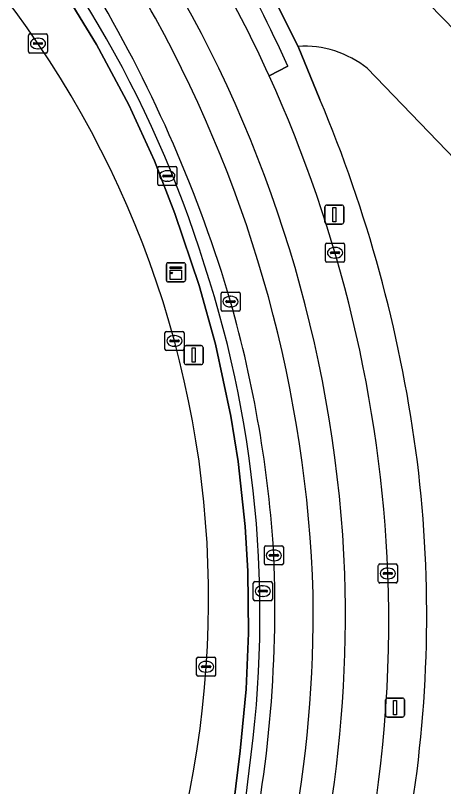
# Model space of a CAD drawing. Extents: x 159262 to 160143, y 383399 to 384319.
# Drawn here: x 159383.23 to 159405.72, y 383564.51 to 383605.01 of the extents above; entities that cross this region are included whole.
import ezdxf

# ---------------------------------------------------------------- set-up
doc = ezdxf.new("R2010")
doc.units = 0
for name, color, linetype in [('IMGEO_Berm_groen', 7, 'Continuous'), ('IMGEO_Erf', 7, 'Continuous'), ('IMGEO_Groenvoorziening', 7, 'Continuous'), ('IMGEO_Haag', 7, 'Continuous'), ('IMGEO_Kast', 7, 'Continuous'), ('IMGEO_Kolk', 7, 'Continuous'), ('IMGEO_Lichtmast', 7, 'Continuous'), ('IMGEO_Parkeervlak_open', 7, 'Continuous'), ('IMGEO_Rijbaan_lokaal_gesloten', 7, 'Continuous'), ('IMGEO_Rijbaan_lokaal_open', 7, 'Continuous'), ('IMGEO_Rijbaan_regionaal_gesloten', 7, 'Continuous'), ('IMGEO_Rioolput', 7, 'Continuous'), ('IMGEO_Voetpad_open', 7, 'Continuous')]:
    doc.layers.add(name, color=color, linetype=linetype)

msp = doc.modelspace()

# ---------------------------------------------------------------- linework, layer by layer
at = {"layer": 'IMGEO_Berm_groen'}
msp.add_lwpolyline([(159384.72, 383536.763), (159386.178, 383540.124), (159390.488, 383549.36), (159391.569, 383551.855), (159392.907, 383555.599), (159394.041, 383559.905), (159394.683, 383563.529), (159395.04, 383566.391), (159395.348, 383569.631), (159395.47, 383572.576), (159395.438, 383575.833), (159395.299, 383578.167), (159394.925, 383581.585), (159394.552, 383583.962), (159393.74, 383587.741), (159392.884, 383590.819), (159391.611, 383594.614), (159390.534, 383597.371), (159389.182, 383600.315), (159387.493, 383603.475), (159385.725, 383606.389)], dxfattribs=at)
for centre, radius, start, end in [((159341.218, 383574.226), 52.202, 34.1558, 68.883), ((159341.577, 383574.417), 51.798, 356.0013, 34.2045), ((159341.994, 383574.166), 51.365, 317.8091, 356.2484)]:
    msp.add_arc(centre, radius, start, end, dxfattribs=at)
at = {"layer": 'IMGEO_Erf'}
for points in [[(159396.115, 383607.307), (159402.842, 383607.797), (159414.793, 383595.541), (159414.911, 383604.832), (159414.914, 383605.09), (159377.744, 383643.002)], [(159398.074, 383603.385), (159399.229, 383600.593)], [(159412.799, 383590.722), (159401.713, 383602.231)]]:
    msp.add_lwpolyline(points, dxfattribs=at)
for centre, radius, start, end in [((159398.388, 383598.06), 5.334, 51.4383, 93.372), ((159331.796, 383572.253), 73.146, 7.7914, 22.79566), ((159338.689, 383573.524), 66.146, 350.78683, 7.50946)]:
    msp.add_arc(centre, radius, start, end, dxfattribs=at)
at = {"layer": 'IMGEO_Groenvoorziening'}
msp.add_lwpolyline([(159385.725, 383606.389), (159387.493, 383603.475), (159389.182, 383600.315), (159390.534, 383597.371), (159391.611, 383594.614), (159392.884, 383590.819), (159393.74, 383587.741), (159394.552, 383583.962), (159394.925, 383581.585), (159395.299, 383578.167), (159395.438, 383575.833), (159395.47, 383572.576), (159395.348, 383569.631), (159395.04, 383566.391), (159394.683, 383563.529)], dxfattribs=at)
for centre, radius, start, end in [((159337.484, 383574.858), 58.221, 17.87473, 45.09562), ((159336.82, 383573.568), 59.258, 352.0187, 18.86453), ((159345.416, 383570.409), 50.344, 332.8457, 354.2207)]:
    msp.add_arc(centre, radius, start, end, dxfattribs=at)
at = {"layer": 'IMGEO_Haag'}
msp.add_lwpolyline([(159385.725, 383606.389), (159387.493, 383603.475), (159389.182, 383600.315), (159390.534, 383597.371), (159391.611, 383594.614), (159392.884, 383590.819), (159393.74, 383587.741), (159394.552, 383583.962), (159394.925, 383581.585), (159395.299, 383578.167), (159395.438, 383575.833), (159395.47, 383572.576), (159395.348, 383569.631), (159395.04, 383566.391), (159394.683, 383563.529)], dxfattribs=at)
for centre, radius, start, end in [((159337.484, 383574.858), 58.221, 17.87473, 45.09562), ((159336.82, 383573.568), 59.258, 352.0187, 18.86453), ((159345.416, 383570.409), 50.344, 332.8457, 354.2207)]:
    msp.add_arc(centre, radius, start, end, dxfattribs=at)
at = {"layer": 'IMGEO_Kast'}
for p, q in [((159391.235, 383592.02), (159392.076, 383592.02)), ((159392.076, 383592.02), (159391.235, 383592.02)), ((159391.16, 383591.095), (159391.16, 383591.936)), ((159391.16, 383591.936), (159391.16, 383591.095)), ((159392.16, 383591.945), (159392.16, 383591.104)), ((159392.16, 383591.104), (159392.16, 383591.945)), ((159392.085, 383591.02), (159391.244, 383591.02)), ((159391.244, 383591.02), (159392.085, 383591.02))]:
    msp.add_line(p, q, dxfattribs=at)
for points in [[(159391.355, 383591.81), (159391.955, 383591.81), (159391.955, 383591.725), (159391.355, 383591.725), (159391.355, 383591.81)], [(159391.355, 383591.635), (159391.955, 383591.635), (159391.955, 383591.146), (159391.355, 383591.146), (159391.355, 383591.635)]]:
    msp.add_lwpolyline(points, dxfattribs=at)
msp.add_circle((159391.439, 383591.484), 0.0377, dxfattribs=at)
for centre, start, end in [((159391.238, 383591.942), 92.4484, 184.2845), ((159391.238, 383591.942), 92.4484, 184.2845), ((159392.082, 383591.942), 2.4484, 94.2845), ((159392.082, 383591.942), 2.4484, 94.2845), ((159391.238, 383591.098), 182.4484, 274.2845), ((159391.238, 383591.098), 182.4484, 274.2845), ((159392.082, 383591.098), 272.4484, 4.2845), ((159392.082, 383591.098), 272.4484, 4.2845)]:
    msp.add_arc(centre, 0.0779, start, end, dxfattribs=at)
at = {"layer": 'IMGEO_Kolk'}
for p, q in [((159383.915, 383603.109), (159383.915, 383603.961)), ((159383.99, 383604.035), (159384.842, 383604.035)), ((159384.403, 383603.815), (159384.428, 383603.815)), ((159384.916, 383603.961), (159384.916, 383603.109)), ((159384.174, 383603.529), (159384.174, 383603.541)), ((159384.612, 383603.492), (159384.214, 383603.492)), ((159384.217, 383603.578), (159384.615, 383603.578)), ((159384.658, 383603.541), (159384.658, 383603.529)), ((159384.842, 383603.035), (159383.99, 383603.035)), ((159384.426, 383603.255), (159384.401, 383603.255)), ((159399.518, 383592.12), (159399.518, 383592.972)), ((159399.593, 383593.046), (159400.445, 383593.046)), ((159400.006, 383592.826), (159400.031, 383592.826)), ((159400.519, 383592.972), (159400.519, 383592.12)), ((159399.777, 383592.54), (159399.777, 383592.552)), ((159400.215, 383592.503), (159399.817, 383592.503)), ((159399.82, 383592.589), (159400.218, 383592.589)), ((159400.261, 383592.552), (159400.261, 383592.54)), ((159400.445, 383592.046), (159399.593, 383592.046)), ((159400.029, 383592.266), (159400.004, 383592.266)), ((159394.032, 383589.553), (159394.032, 383590.405)), ((159394.107, 383590.479), (159394.959, 383590.479)), ((159395.033, 383590.405), (159395.033, 383589.553)), ((159394.291, 383589.973), (159394.291, 383589.985)), ((159394.729, 383589.936), (159394.331, 383589.936)), ((159394.334, 383590.022), (159394.732, 383590.022)), ((159394.52, 383590.259), (159394.545, 383590.259)), ((159394.775, 383589.985), (159394.775, 383589.973)), ((159394.543, 383589.699), (159394.518, 383589.699)), ((159394.959, 383589.479), (159394.107, 383589.479)), ((159391.085, 383587.488), (159391.085, 383588.34)), ((159391.16, 383588.414), (159392.012, 383588.414)), ((159392.086, 383588.34), (159392.086, 383587.488)), ((159391.344, 383587.908), (159391.344, 383587.92)), ((159391.387, 383587.957), (159391.785, 383587.957)), ((159391.573, 383588.194), (159391.598, 383588.194)), ((159391.828, 383587.92), (159391.828, 383587.908)), ((159391.782, 383587.871), (159391.384, 383587.871)), ((159391.596, 383587.634), (159391.571, 383587.634)), ((159392.012, 383587.414), (159391.16, 383587.414)), ((159396.306, 383576.227), (159396.306, 383577.079)), ((159396.381, 383577.153), (159397.233, 383577.153)), ((159397.307, 383577.079), (159397.307, 383576.227)), ((159396.565, 383576.647), (159396.565, 383576.659)), ((159397.003, 383576.61), (159396.605, 383576.61)), ((159396.608, 383576.696), (159397.006, 383576.696)), ((159396.794, 383576.933), (159396.819, 383576.933)), ((159397.049, 383576.659), (159397.049, 383576.647)), ((159397.233, 383576.153), (159396.381, 383576.153)), ((159396.817, 383576.373), (159396.792, 383576.373)), ((159402.368, 383576.203), (159403.22, 383576.203)), ((159402.293, 383575.277), (159402.293, 383576.129)), ((159402.781, 383575.983), (159402.806, 383575.983)), ((159403.294, 383576.129), (159403.294, 383575.277)), ((159402.552, 383575.697), (159402.552, 383575.709)), ((159402.99, 383575.66), (159402.592, 383575.66)), ((159402.595, 383575.746), (159402.993, 383575.746)), ((159402.804, 383575.423), (159402.779, 383575.423)), ((159403.036, 383575.709), (159403.036, 383575.697)), ((159403.22, 383575.203), (159402.368, 383575.203)), ((159392.823, 383571.305), (159393.675, 383571.305)), ((159392.748, 383570.379), (159392.748, 383571.231)), ((159393.236, 383571.085), (159393.261, 383571.085)), ((159393.749, 383571.231), (159393.749, 383570.379)), ((159393.007, 383570.799), (159393.007, 383570.811)), ((159393.445, 383570.762), (159393.047, 383570.762)), ((159393.05, 383570.848), (159393.448, 383570.848)), ((159393.259, 383570.525), (159393.234, 383570.525)), ((159393.491, 383570.811), (159393.491, 383570.799)), ((159393.675, 383570.305), (159392.823, 383570.305))]:
    msp.add_line(p, q, dxfattribs=at)
for points in [[(159383.915, 383603.109), (159383.915, 383603.961)], [(159383.99, 383604.035), (159384.842, 383604.035)], [(159384.916, 383603.961), (159384.916, 383603.109)], [(159384.842, 383603.035), (159383.99, 383603.035)], [(159399.518, 383592.12), (159399.518, 383592.972)], [(159399.593, 383593.046), (159400.445, 383593.046)], [(159400.519, 383592.972), (159400.519, 383592.12)], [(159400.445, 383592.046), (159399.593, 383592.046)], [(159394.032, 383589.553), (159394.032, 383590.405)], [(159394.107, 383590.479), (159394.959, 383590.479)], [(159395.033, 383590.405), (159395.033, 383589.553)], [(159394.959, 383589.479), (159394.107, 383589.479)], [(159391.085, 383587.488), (159391.085, 383588.34)], [(159391.16, 383588.414), (159392.012, 383588.414)], [(159392.086, 383588.34), (159392.086, 383587.488)], [(159392.012, 383587.414), (159391.16, 383587.414)], [(159396.306, 383576.227), (159396.306, 383577.079)], [(159396.381, 383577.153), (159397.233, 383577.153)], [(159397.307, 383577.079), (159397.307, 383576.227)], [(159397.233, 383576.153), (159396.381, 383576.153)], [(159402.368, 383576.203), (159403.22, 383576.203)], [(159402.293, 383575.277), (159402.293, 383576.129)], [(159403.294, 383576.129), (159403.294, 383575.277)], [(159403.22, 383575.203), (159402.368, 383575.203)], [(159392.823, 383571.305), (159393.675, 383571.305)], [(159392.748, 383570.379), (159392.748, 383571.231)], [(159393.749, 383571.231), (159393.749, 383570.379)], [(159393.675, 383570.305), (159392.823, 383570.305)]]:
    msp.add_lwpolyline(points, dxfattribs=at)
for centre, radius, start, end in [((159383.992, 383603.959), 0.0765, 91.552, 178.448), ((159383.992, 383603.959), 0.0765, 91.552, 178.448), ((159384.84, 383603.959), 0.0765, 1.552, 88.448), ((159384.84, 383603.959), 0.0765, 1.552, 88.448), ((159384.214, 383603.538), 0.0403, 85.8775, 175.7526), ((159384.211, 383603.528), 0.0366, 178.938, 274.7102), ((159384.615, 383603.535), 0.043, 264.8664, 352.4533), ((159384.619, 383603.54), 0.0386, 1.7309, 96.639), ((159383.992, 383603.111), 0.0765, 181.552, 268.448), ((159383.992, 383603.111), 0.0765, 181.552, 268.448), ((159384.84, 383603.111), 0.0765, 271.552, 358.448), ((159384.84, 383603.111), 0.0765, 271.552, 358.448), ((159399.595, 383592.97), 0.0765, 91.552, 178.448), ((159399.595, 383592.97), 0.0765, 91.552, 178.448), ((159400.443, 383592.97), 0.0765, 1.552, 88.448), ((159400.443, 383592.97), 0.0765, 1.552, 88.448), ((159399.817, 383592.549), 0.0403, 85.8775, 175.7526), ((159399.814, 383592.539), 0.0366, 178.938, 274.7102), ((159400.218, 383592.546), 0.043, 264.8664, 352.4533), ((159400.222, 383592.551), 0.0386, 1.7309, 96.639), ((159399.595, 383592.122), 0.0765, 181.552, 268.448), ((159399.595, 383592.122), 0.0765, 181.552, 268.448), ((159400.443, 383592.122), 0.0765, 271.552, 358.448), ((159400.443, 383592.122), 0.0765, 271.552, 358.448), ((159394.109, 383590.403), 0.0765, 91.552, 178.448), ((159394.109, 383590.403), 0.0765, 91.552, 178.448), ((159394.957, 383590.403), 0.0765, 1.552, 88.448), ((159394.957, 383590.403), 0.0765, 1.552, 88.448), ((159394.331, 383589.982), 0.0403, 85.8775, 175.7526), ((159394.328, 383589.972), 0.0366, 178.938, 274.7102), ((159394.732, 383589.979), 0.043, 264.8664, 352.4533), ((159394.736, 383589.984), 0.0386, 1.7309, 96.639), ((159394.109, 383589.555), 0.0765, 181.552, 268.448), ((159394.109, 383589.555), 0.0765, 181.552, 268.448), ((159394.957, 383589.555), 0.0765, 271.552, 358.448), ((159394.957, 383589.555), 0.0765, 271.552, 358.448), ((159391.162, 383588.338), 0.0765, 91.552, 178.448), ((159391.162, 383588.338), 0.0765, 91.552, 178.448), ((159392.01, 383588.338), 0.0765, 1.552, 88.448), ((159392.01, 383588.338), 0.0765, 1.552, 88.448), ((159391.384, 383587.917), 0.0403, 85.8775, 175.7526), ((159391.381, 383587.907), 0.0366, 178.938, 274.7102), ((159391.785, 383587.914), 0.043, 264.8664, 352.4533), ((159391.789, 383587.919), 0.0386, 1.7309, 96.639), ((159391.162, 383587.49), 0.0765, 181.552, 268.448), ((159391.162, 383587.49), 0.0765, 181.552, 268.448), ((159392.01, 383587.49), 0.0765, 271.552, 358.448), ((159392.01, 383587.49), 0.0765, 271.552, 358.448), ((159396.383, 383577.077), 0.0765, 91.552, 178.448), ((159396.383, 383577.077), 0.0765, 91.552, 178.448), ((159397.231, 383577.077), 0.0765, 1.552, 88.448), ((159397.231, 383577.077), 0.0765, 1.552, 88.448), ((159396.605, 383576.656), 0.0403, 85.8775, 175.7526), ((159396.602, 383576.646), 0.0366, 178.938, 274.7102), ((159397.006, 383576.653), 0.043, 264.8664, 352.4533), ((159397.01, 383576.658), 0.0386, 1.7309, 96.639), ((159396.383, 383576.229), 0.0765, 181.552, 268.448), ((159396.383, 383576.229), 0.0765, 181.552, 268.448), ((159397.231, 383576.229), 0.0765, 271.552, 358.448), ((159397.231, 383576.229), 0.0765, 271.552, 358.448), ((159402.37, 383576.127), 0.0765, 91.552, 178.448), ((159402.37, 383576.127), 0.0765, 91.552, 178.448), ((159403.218, 383576.127), 0.0765, 1.552, 88.448), ((159403.218, 383576.127), 0.0765, 1.552, 88.448), ((159402.592, 383575.706), 0.0403, 85.8775, 175.7526), ((159402.589, 383575.696), 0.0366, 178.938, 274.7102), ((159402.993, 383575.703), 0.043, 264.8664, 352.4533), ((159402.997, 383575.708), 0.0386, 1.7309, 96.639), ((159402.37, 383575.279), 0.0765, 181.552, 268.448), ((159402.37, 383575.279), 0.0765, 181.552, 268.448), ((159403.218, 383575.279), 0.0765, 271.552, 358.448), ((159403.218, 383575.279), 0.0765, 271.552, 358.448), ((159392.825, 383571.229), 0.0765, 91.552, 178.448), ((159392.825, 383571.229), 0.0765, 91.552, 178.448), ((159393.673, 383571.229), 0.0765, 1.552, 88.448), ((159393.673, 383571.229), 0.0765, 1.552, 88.448), ((159393.047, 383570.808), 0.0403, 85.8775, 175.7526), ((159393.044, 383570.798), 0.0366, 178.938, 274.7102), ((159393.448, 383570.805), 0.043, 264.8664, 352.4533), ((159393.452, 383570.81), 0.0386, 1.7309, 96.639), ((159392.825, 383570.381), 0.0765, 181.552, 268.448), ((159392.825, 383570.381), 0.0765, 181.552, 268.448), ((159393.673, 383570.381), 0.0765, 271.552, 358.448), ((159393.673, 383570.381), 0.0765, 271.552, 358.448)]:
    msp.add_arc(centre, radius, start, end, dxfattribs=at)
for centre, major_axis, ratio, start_param, end_param in [((159384.402, 383603.535), (-0.387, 0.002), 0.722429, 4.712389, 7.853982), ((159384.427, 383603.535), (-0.39, 0.002), 0.717154, 1.570796, 4.712389), ((159400.005, 383592.546), (-0.387, 0.002), 0.722429, 4.712389, 7.853982), ((159400.03, 383592.546), (-0.39, 0.002), 0.717154, 1.570796, 4.712389), ((159394.519, 383589.979), (-0.387, 0.002), 0.722429, 4.712389, 7.853982), ((159394.544, 383589.979), (-0.39, 0.002), 0.717154, 1.570796, 4.712389), ((159391.572, 383587.914), (-0.387, 0.002), 0.722429, 4.712389, 7.853982), ((159391.597, 383587.914), (-0.39, 0.002), 0.717154, 1.570796, 4.712389), ((159396.793, 383576.653), (-0.387, 0.002), 0.722429, 4.712389, 7.853982), ((159396.818, 383576.653), (-0.39, 0.002), 0.717154, 1.570796, 4.712389), ((159402.78, 383575.703), (-0.387, 0.002), 0.722429, 4.712389, 7.853982), ((159402.805, 383575.703), (-0.39, 0.002), 0.717154, 1.570796, 4.712389), ((159393.235, 383570.805), (-0.387, 0.002), 0.722429, 4.712389, 7.853982), ((159393.26, 383570.805), (-0.39, 0.002), 0.717154, 1.570796, 4.712389)]:
    msp.add_ellipse(centre, major_axis=major_axis, ratio=ratio, start_param=start_param, end_param=end_param, dxfattribs=at)
at = {"layer": 'IMGEO_Lichtmast'}
for p, q in [((159399.487, 383594.152), (159399.487, 383594.952)), ((159399.487, 383594.952), (159399.487, 383594.152)), ((159399.587, 383595.052), (159400.377, 383595.052)), ((159400.377, 383595.052), (159399.587, 383595.052)), ((159400.477, 383594.952), (159400.477, 383594.152)), ((159400.477, 383594.152), (159400.477, 383594.952)), ((159400.377, 383594.052), (159399.587, 383594.052)), ((159399.587, 383594.052), (159400.377, 383594.052)), ((159392.096, 383586.771), (159392.096, 383587.571)), ((159392.096, 383587.571), (159392.096, 383586.771)), ((159392.196, 383587.671), (159392.986, 383587.671)), ((159392.986, 383587.671), (159392.196, 383587.671)), ((159393.086, 383587.571), (159393.086, 383586.771)), ((159393.086, 383586.771), (159393.086, 383587.571)), ((159392.986, 383586.671), (159392.196, 383586.671)), ((159392.196, 383586.671), (159392.986, 383586.671)), ((159402.675, 383568.26), (159402.675, 383569.06)), ((159402.675, 383569.06), (159402.675, 383568.26)), ((159402.775, 383569.16), (159403.565, 383569.16)), ((159403.565, 383569.16), (159402.775, 383569.16)), ((159403.665, 383569.06), (159403.665, 383568.26)), ((159403.665, 383568.26), (159403.665, 383569.06)), ((159403.565, 383568.16), (159402.775, 383568.16)), ((159402.775, 383568.16), (159403.565, 383568.16))]:
    msp.add_line(p, q, dxfattribs=at)
for points in [[(159399.907, 383594.927), (159400.057, 383594.927), (159400.057, 383594.177), (159399.907, 383594.177), (159399.907, 383594.927)], [(159392.516, 383587.546), (159392.666, 383587.546), (159392.666, 383586.796), (159392.516, 383586.796), (159392.516, 383587.546)], [(159403.095, 383569.035), (159403.245, 383569.035), (159403.245, 383568.285), (159403.095, 383568.285), (159403.095, 383569.035)]]:
    msp.add_lwpolyline(points, dxfattribs=at)
for centre, start, end in [((159399.587, 383594.952), 90, 180), ((159399.587, 383594.952), 90, 180), ((159400.377, 383594.952), 0, 90), ((159400.377, 383594.952), 360, 90), ((159399.587, 383594.152), 180, 270), ((159399.587, 383594.152), 180, 270), ((159400.377, 383594.152), 270, 0), ((159400.377, 383594.152), 270, 0), ((159392.196, 383587.571), 90, 180), ((159392.196, 383587.571), 90, 180), ((159392.986, 383587.571), 0, 90), ((159392.986, 383587.571), 360, 90), ((159392.196, 383586.771), 180, 270), ((159392.196, 383586.771), 180, 270), ((159392.986, 383586.771), 270, 0), ((159392.986, 383586.771), 270, 0), ((159402.775, 383569.06), 90, 180), ((159402.775, 383569.06), 90, 180), ((159403.565, 383569.06), 0, 90), ((159403.565, 383569.06), 360, 90), ((159402.775, 383568.26), 180, 270), ((159402.775, 383568.26), 180, 270), ((159403.565, 383568.26), 270, 0), ((159403.565, 383568.26), 270, 0)]:
    msp.add_arc(centre, 0.1, start, end, dxfattribs=at)
at = {"layer": 'IMGEO_Parkeervlak_open'}
for centre, radius, start, end in [((159344.923, 383579.999), 51.989, 28.5676, 44.2583), ((159325.527, 383569.594), 71.954, 16.45722, 30.46309), ((159331.725, 383572.473), 67.181, 1.83076, 28.82211), ((159333.841, 383572.765), 63.085, 3.53311, 15.83468), ((159330.766, 383573.96), 66.096, 347.11673, 2.33497), ((159334.578, 383573.648), 64.301, 337.37986, 0.86496)]:
    msp.add_arc(centre, radius, start, end, dxfattribs=at)
at = {"layer": 'IMGEO_Rijbaan_lokaal_gesloten'}
for centre, radius, start, end in [((159335.643, 383574.401), 66.803, 24.2459, 29.95483), ((159333.138, 383572.97), 67.452, 2.30408, 30.06051), ((159333.104, 383572.872), 69.747, 2.32638, 24.53469), ((159333.735, 383573.537), 66.836, 338.72133, 1.83917), ((159336.646, 383573.162), 66.197, 334.59424, 2.19963)]:
    msp.add_arc(centre, radius, start, end, dxfattribs=at)
at = {"layer": 'IMGEO_Rijbaan_lokaal_open'}
for points in [[(159414.793, 383595.541), (159402.842, 383607.797), (159396.115, 383607.307), (159398.074, 383603.385)], [(159401.713, 383602.231), (159412.799, 383590.722)]]:
    msp.add_lwpolyline(points, dxfattribs=at)
for centre, radius, start, end in [((159344.923, 383579.999), 51.989, 28.5676, 44.2583), ((159333.138, 383572.97), 67.452, 2.30408, 30.06051), ((159331.725, 383572.473), 67.181, 1.83076, 28.82211), ((159398.388, 383598.06), 5.334, 51.4383, 93.372), ((159333.735, 383573.537), 66.836, 338.72133, 1.83917), ((159334.578, 383573.648), 64.301, 337.37986, 0.86496)]:
    msp.add_arc(centre, radius, start, end, dxfattribs=at)
at = {"layer": 'IMGEO_Rijbaan_regionaal_gesloten'}
for centre, radius, start, end in [((159341.218, 383574.226), 52.202, 34.1558, 68.883), ((159341.577, 383574.417), 51.798, 356.0013, 34.2045), ((159341.994, 383574.166), 51.365, 317.8091, 356.2484)]:
    msp.add_arc(centre, radius, start, end, dxfattribs=at)
at = {"layer": 'IMGEO_Rioolput'}
for p, q in [((159390.707, 383596.151), (159390.707, 383597.003)), ((159390.782, 383597.077), (159391.634, 383597.077)), ((159391.195, 383596.857), (159391.22, 383596.857)), ((159391.708, 383597.003), (159391.708, 383596.151)), ((159390.966, 383596.571), (159390.966, 383596.583)), ((159391.404, 383596.534), (159391.006, 383596.534)), ((159391.009, 383596.62), (159391.407, 383596.62)), ((159391.45, 383596.583), (159391.45, 383596.571)), ((159391.634, 383596.077), (159390.782, 383596.077)), ((159391.218, 383596.297), (159391.193, 383596.297)), ((159395.726, 383574.349), (159395.726, 383575.201)), ((159395.801, 383575.275), (159396.653, 383575.275)), ((159396.214, 383575.055), (159396.239, 383575.055)), ((159396.727, 383575.201), (159396.727, 383574.349)), ((159395.985, 383574.769), (159395.985, 383574.781)), ((159396.423, 383574.732), (159396.025, 383574.732)), ((159396.028, 383574.818), (159396.426, 383574.818)), ((159396.469, 383574.781), (159396.469, 383574.769)), ((159396.653, 383574.275), (159395.801, 383574.275)), ((159396.237, 383574.495), (159396.212, 383574.495))]:
    msp.add_line(p, q, dxfattribs=at)
for points in [[(159390.707, 383596.151), (159390.707, 383597.003)], [(159390.782, 383597.077), (159391.634, 383597.077)], [(159391.708, 383597.003), (159391.708, 383596.151)], [(159391.634, 383596.077), (159390.782, 383596.077)], [(159395.726, 383574.349), (159395.726, 383575.201)], [(159395.801, 383575.275), (159396.653, 383575.275)], [(159396.727, 383575.201), (159396.727, 383574.349)], [(159396.653, 383574.275), (159395.801, 383574.275)]]:
    msp.add_lwpolyline(points, dxfattribs=at)
for centre, radius, start, end in [((159390.784, 383597.001), 0.0765, 91.552, 178.448), ((159390.784, 383597.001), 0.0765, 91.552, 178.448), ((159391.632, 383597.001), 0.0765, 1.552, 88.448), ((159391.632, 383597.001), 0.0765, 1.552, 88.448), ((159391.006, 383596.58), 0.0403, 85.8775, 175.7526), ((159391.003, 383596.57), 0.0366, 178.938, 274.7102), ((159391.407, 383596.577), 0.043, 264.8664, 352.4533), ((159391.411, 383596.582), 0.0386, 1.7309, 96.639), ((159390.784, 383596.153), 0.0765, 181.552, 268.448), ((159390.784, 383596.153), 0.0765, 181.552, 268.448), ((159391.632, 383596.153), 0.0765, 271.552, 358.448), ((159391.632, 383596.153), 0.0765, 271.552, 358.448), ((159395.803, 383575.199), 0.0765, 91.552, 178.448), ((159395.803, 383575.199), 0.0765, 91.552, 178.448), ((159396.651, 383575.199), 0.0765, 1.552, 88.448), ((159396.651, 383575.199), 0.0765, 1.552, 88.448), ((159396.025, 383574.778), 0.0403, 85.8775, 175.7526), ((159396.022, 383574.768), 0.0366, 178.938, 274.7102), ((159396.426, 383574.775), 0.043, 264.8664, 352.4533), ((159396.43, 383574.78), 0.0386, 1.7309, 96.639), ((159395.803, 383574.351), 0.0765, 181.552, 268.448), ((159395.803, 383574.351), 0.0765, 181.552, 268.448), ((159396.651, 383574.351), 0.0765, 271.552, 358.448), ((159396.651, 383574.351), 0.0765, 271.552, 358.448)]:
    msp.add_arc(centre, radius, start, end, dxfattribs=at)
for centre, major_axis, ratio, start_param, end_param in [((159391.194, 383596.577), (-0.387, 0.002), 0.722429, 4.712389, 7.853982), ((159391.219, 383596.577), (-0.39, 0.002), 0.717154, 1.570796, 4.712389), ((159396.213, 383574.775), (-0.387, 0.002), 0.722429, 4.712389, 7.853982), ((159396.238, 383574.775), (-0.39, 0.002), 0.717154, 1.570796, 4.712389)]:
    msp.add_ellipse(centre, major_axis=major_axis, ratio=ratio, start_param=start_param, end_param=end_param, dxfattribs=at)
at = {"layer": 'IMGEO_Voetpad_open'}
for points in [[(159399.229, 383600.593), (159398.074, 383603.385), (159396.115, 383607.307)], [(159396.554, 383601.834), (159397.541, 383602.339)], [(159397.541, 383602.339), (159396.554, 383601.834)]]:
    msp.add_lwpolyline(points, dxfattribs=at)
for centre, radius, start, end in [((159337.484, 383574.858), 58.221, 17.87473, 45.09562), ((159336.636, 383575.049), 66.74, 24.13599, 29.94176), ((159336.636, 383575.049), 66.74, 24.13599, 29.94176), ((159335.643, 383574.401), 66.803, 24.2459, 29.95483), ((159325.527, 383569.594), 71.954, 16.45722, 30.46309), ((159333.104, 383572.872), 69.747, 2.32638, 24.53469), ((159331.796, 383572.253), 73.146, 7.7914, 22.79566), ((159336.82, 383573.568), 59.258, 352.0187, 18.86453), ((159333.841, 383572.765), 63.085, 3.53311, 15.83468), ((159338.689, 383573.524), 66.146, 350.78683, 7.50946), ((159330.766, 383573.96), 66.096, 347.11673, 2.33497), ((159336.646, 383573.162), 66.197, 334.59424, 2.19963), ((159345.416, 383570.409), 50.344, 332.8457, 354.2207)]:
    msp.add_arc(centre, radius, start, end, dxfattribs=at)

doc.saveas('drawing.dxf')
